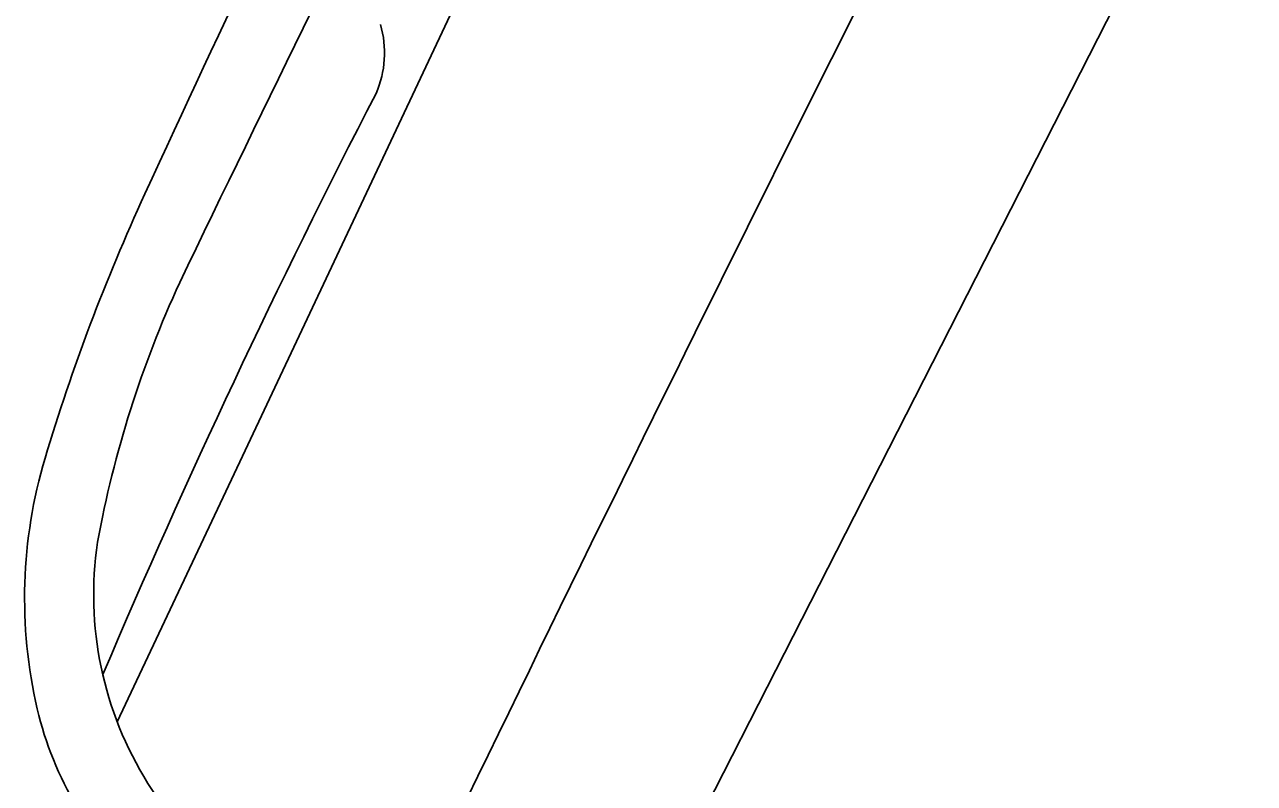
# Model space of a CAD drawing. Extents: x 14104283 to 14129344, y 8637090 to 8673339.
# Drawn here: x 14118512.82 to 14118518.49, y 8668493.9 to 8668497.39 of the extents above; entities that cross this region are included whole.
import ezdxf

# ---------------------------------------------------------------- set-up
doc = ezdxf.new("R2010")
doc.units = 0
doc.layers.add('Cell', color=7, linetype='Continuous')

msp = doc.modelspace()

# ---------------------------------------------------------------- linework, layer by layer
at = {"layer": 'Cell'}
for points in [[(14118513.2488, 8668494.1796), (14118513.8254, 8668495.4029), (14118515.7748, 8668499.5444), (14118517.532, 8668502.9923), (14118519.2892, 8668506.4402), (14118521.4949, 8668510.4512), (14118522.1458, 8668511.6366)], [(14118515.2805, 8668492.4537), (14118516.4009, 8668494.6521), (14118520.0083, 8668501.7303)]]:
    msp.add_lwpolyline(points, dxfattribs=at)
for centre, radius, start, end in [((14118630.5805, 8668442.6487), 129.0297, 152.994175, 155.278437), ((14118769.2432, 8668370.6436), 282.6387, 152.996762, 154.402271), ((14118668.4241, 8668421.7048), 171.8719, 153.387619, 154.313476), ((14118514.0106, 8668497.26), 0.4692, 336.5404, 16.071), ((14118550.1822, 8668478.6348), 40.2171, 152.71132, 156.92592), ((14118521.7637, 8668492.7485), 9.2336, 155.27844, 163.35878), ((14118518.0663, 8668494.1121), 4.9885, 155.2298, 169.6709), ((14118515.0731, 8668494.7483), 2.2506, 163.3588, 193.0862), ((14118514.7758, 8668494.7645), 1.6352, 171.4872, 212.098), ((14118514.3944, 8668494.5905), 1.5538, 193.0862, 211.1302), ((14118517.9657, 8668496.7653), 5.4007, 212.098, 228.9131)]:
    msp.add_arc(centre, radius, start, end, dxfattribs=at)

doc.saveas('drawing.dxf')
